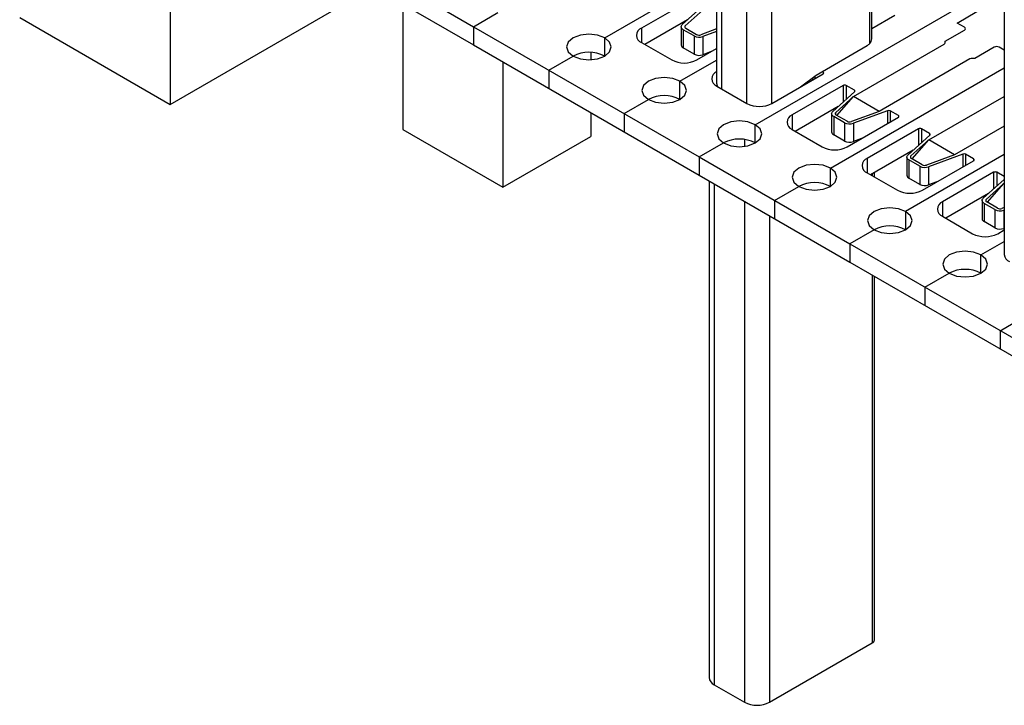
# Model space of a CAD drawing. Header units: inches. Extents: x 1880 to 2363, y -453 to -54.
# Tile 649 of 656: x 1925.501 to 1926.889, y -76.405 to -75.438. Entities that reach past the tile are written whole.
import ezdxf

# ---------------------------------------------------------------- set-up
doc = ezdxf.new("R2010")
doc.units = ezdxf.units.IN
doc.header["$LTSCALE"] = 0.5
doc.header["$MEASUREMENT"] = 0
for name, color, linetype in [('APP-M-S', 30, 'Continuous'), ('PUN-M-S2', 1, 'Continuous'), ('PUN-M-S3', 8, 'Continuous')]:
    doc.layers.add(name, color=color, linetype=linetype)

msp = doc.modelspace()

# ---------------------------------------------------------------- linework, layer by layer
at = {"layer": 'APP-M-S', "linetype": 'Continuous', "lineweight": 25}
for p, q in [((1925.71618, -75.20313), (1926.14044, -75.44806)), ((1925.71618, -75.22885), (1926.14044, -75.47377)), ((1926.32535, -75.46377), (1926.48314, -75.37268)), ((1926.53748, -75.58623), (1926.88858, -75.38355)), ((1926.44945, -75.40846), (1926.37732, -75.4501)), ((1926.43474, -75.44511), (1926.46559, -75.41725)), ((1926.14044, -75.44806), (1926.17473, -75.42826)), ((1926.46393, -75.42411), (1926.43895, -75.44666)), ((1926.73417, -75.43235), (1926.70198, -75.45093)), ((1926.82221, -75.44291), (1926.85005, -75.42684)), ((1926.14044, -75.44806), (1926.45864, -75.63175)), ((1926.14044, -75.44806), (1926.14044, -75.47377)), ((1926.44223, -75.43834), (1926.38192, -75.47316)), ((1926.43316, -75.44822), (1926.43316, -75.47394)), ((1926.43318, -75.44787), (1926.43343, -75.4469)), ((1926.43322, -75.44884), (1926.43318, -75.44787)), ((1926.43354, -75.4498), (1926.43322, -75.44884)), ((1926.43343, -75.4469), (1926.43395, -75.44597)), ((1926.43395, -75.44597), (1926.43474, -75.44511)), ((1926.8326, -75.44891), (1926.82221, -75.44291)), ((1926.29102, -75.45983), (1926.2808, -75.46377)), ((1926.30307, -75.45845), (1926.29102, -75.45983)), ((1926.31513, -75.45983), (1926.30307, -75.45845)), ((1926.32535, -75.46377), (1926.31513, -75.45983)), ((1926.37732, -75.4501), (1926.37732, -75.47051)), ((1926.43414, -75.45071), (1926.43354, -75.4498)), ((1926.435, -75.45155), (1926.43414, -75.45071)), ((1926.43609, -75.4523), (1926.435, -75.45155)), ((1926.45129, -75.46107), (1926.43609, -75.4523)), ((1926.43609, -75.4523), (1926.43609, -75.47802)), ((1926.43963, -75.45026), (1926.45482, -75.45903)), ((1926.45129, -75.46107), (1926.45129, -75.48679)), ((1926.48314, -75.45127), (1926.46105, -75.45942)), ((1926.48314, -75.4547), (1926.46374, -75.46185)), ((1926.46374, -75.46185), (1926.46374, -75.48757)), ((1926.80551, -75.46863), (1926.8326, -75.45299)), ((1926.14044, -75.47377), (1926.45864, -75.65747)), ((1926.27397, -75.46967), (1926.27157, -75.47663)), ((1926.27157, -75.47663), (1926.27397, -75.48359)), ((1926.2808, -75.46377), (1926.27397, -75.46967)), ((1926.32535, -75.48949), (1926.32535, -75.46377)), ((1926.33218, -75.46967), (1926.32535, -75.46377)), ((1926.33457, -75.47663), (1926.33218, -75.46967)), ((1926.33218, -75.48359), (1926.33457, -75.47663)), ((1926.37732, -75.47051), (1926.41975, -75.495)), ((1926.67606, -75.54657), (1926.80405, -75.47269)), ((1926.80551, -75.47065), (1926.80551, -75.46863)), ((1926.87436, -75.4771), (1926.84727, -75.49273)), ((1926.88858, -75.48123), (1926.88143, -75.4771)), ((1926.24651, -75.50929), (1926.2808, -75.48949)), ((1926.27397, -75.48359), (1926.2808, -75.48949)), ((1926.2808, -75.48949), (1926.29102, -75.49343)), ((1926.31513, -75.49343), (1926.32535, -75.48949)), ((1926.32535, -75.48949), (1926.33218, -75.48359)), ((1926.45129, -75.48679), (1926.43609, -75.47802)), ((1926.4551, -75.495), (1926.48314, -75.47882)), ((1926.47546, -75.48325), (1926.46374, -75.48757)), ((1926.29102, -75.49343), (1926.30307, -75.49481)), ((1926.30307, -75.49481), (1926.31513, -75.49343)), ((1926.43141, -75.525), (1926.48314, -75.49514)), ((1926.84024, -75.49358), (1926.71225, -75.56746)), ((1926.84727, -75.49273), (1926.84377, -75.49273)), ((1926.24651, -75.50929), (1926.24651, -75.535)), ((1926.56117, -75.55623), (1926.63329, -75.51459)), ((1926.6218, -75.51745), (1926.6218, -75.52123)), ((1926.63329, -75.51214), (1926.63188, -75.51133)), ((1926.63329, -75.51214), (1926.63329, -75.51459)), ((1926.64355, -75.64746), (1926.88858, -75.50601)), ((1926.38004, -75.5309), (1926.37764, -75.53786)), ((1926.38687, -75.525), (1926.38004, -75.5309)), ((1926.39709, -75.52106), (1926.38687, -75.525)), ((1926.40914, -75.51968), (1926.39709, -75.52106)), ((1926.4212, -75.52106), (1926.40914, -75.51968)), ((1926.43141, -75.525), (1926.4212, -75.52106)), ((1926.43141, -75.55072), (1926.43141, -75.525)), ((1926.43824, -75.5309), (1926.43141, -75.525)), ((1926.44064, -75.53786), (1926.43824, -75.5309)), ((1926.48339, -75.52975), (1926.48339, -75.5298)), ((1926.48339, -75.53174), (1926.52581, -75.55623)), ((1926.66158, -75.53092), (1926.58945, -75.57256)), ((1926.61806, -75.5203), (1926.61806, -75.52339)), ((1926.66158, -75.53092), (1926.66158, -75.55429)), ((1926.67731, -75.53756), (1926.66582, -75.53092)), ((1926.66582, -75.53092), (1926.66582, -75.55046)), ((1926.37764, -75.53786), (1926.38004, -75.54482)), ((1926.38004, -75.54482), (1926.38687, -75.55072)), ((1926.43141, -75.55072), (1926.43824, -75.54482)), ((1926.43824, -75.54482), (1926.44064, -75.53786)), ((1926.64687, -75.56757), (1926.67772, -75.53971)), ((1926.67731, -75.53756), (1926.67731, -75.54008)), ((1926.78213, -75.6078), (1926.88858, -75.54635)), ((1926.35257, -75.57052), (1926.38687, -75.55072)), ((1926.38687, -75.55072), (1926.39709, -75.55466)), ((1926.39709, -75.55466), (1926.40914, -75.55605)), ((1926.40914, -75.55605), (1926.4212, -75.55466)), ((1926.4212, -75.55466), (1926.43141, -75.55072)), ((1926.65108, -75.56912), (1926.67606, -75.54657)), ((1926.65266, -75.57324), (1926.67606, -75.54657)), ((1926.71225, -75.56746), (1926.67606, -75.54657)), ((1926.35257, -75.57052), (1926.35257, -75.59623)), ((1926.58945, -75.57256), (1926.58945, -75.59297)), ((1926.65436, -75.56081), (1926.59405, -75.59562)), ((1926.64529, -75.57068), (1926.64529, -75.5964)), ((1926.64531, -75.57033), (1926.64556, -75.56936)), ((1926.64535, -75.5713), (1926.64531, -75.57033)), ((1926.64568, -75.57226), (1926.64535, -75.5713)), ((1926.64556, -75.56936), (1926.64608, -75.56843)), ((1926.64628, -75.57317), (1926.64568, -75.57226)), ((1926.64608, -75.56843), (1926.64687, -75.56757)), ((1926.64713, -75.57402), (1926.64628, -75.57317)), ((1926.64822, -75.57476), (1926.64713, -75.57402)), ((1926.65108, -75.57223), (1926.65108, -75.56912)), ((1926.66695, -75.58149), (1926.65176, -75.57272)), ((1926.71225, -75.56746), (1926.67318, -75.58188)), ((1926.72413, -75.5665), (1926.67588, -75.58431)), ((1926.72413, -75.5665), (1926.72413, -75.58462)), ((1926.73936, -75.57337), (1926.72787, -75.56674)), ((1926.72787, -75.56674), (1926.72787, -75.58246)), ((1926.73936, -75.57337), (1926.73936, -75.57582)), ((1926.49293, -75.58623), (1926.4861, -75.59213)), ((1926.50315, -75.58229), (1926.49293, -75.58623)), ((1926.51521, -75.58091), (1926.50315, -75.58229)), ((1926.52726, -75.58229), (1926.51521, -75.58091)), ((1926.53748, -75.58623), (1926.52726, -75.58229)), ((1926.53748, -75.61195), (1926.53748, -75.58623)), ((1926.54431, -75.59213), (1926.53748, -75.58623)), ((1926.66342, -75.58353), (1926.64822, -75.57476)), ((1926.64822, -75.57476), (1926.64822, -75.60048)), ((1926.66342, -75.58353), (1926.66342, -75.60925)), ((1926.66723, -75.61746), (1926.73936, -75.57582)), ((1926.67588, -75.58431), (1926.67588, -75.61003)), ((1926.88858, -75.58813), (1926.81832, -75.62869)), ((1926.4861, -75.59213), (1926.48371, -75.59909)), ((1926.48371, -75.59909), (1926.4861, -75.60605)), ((1926.54671, -75.59909), (1926.54431, -75.59213)), ((1926.54431, -75.60605), (1926.54671, -75.59909)), ((1926.58945, -75.59297), (1926.63188, -75.61746)), ((1926.66342, -75.60925), (1926.64822, -75.60048)), ((1926.76764, -75.59215), (1926.69552, -75.63379)), ((1926.75294, -75.6288), (1926.78379, -75.60094)), ((1926.76764, -75.59215), (1926.76764, -75.61552)), ((1926.78338, -75.59879), (1926.77189, -75.59215)), ((1926.77189, -75.59215), (1926.77189, -75.61169)), ((1926.78338, -75.59879), (1926.78338, -75.60131)), ((1926.45864, -75.63175), (1926.49293, -75.61195)), ((1926.4861, -75.60605), (1926.49293, -75.61195)), ((1926.49293, -75.61195), (1926.50315, -75.61589)), ((1926.50315, -75.61589), (1926.51521, -75.61728)), ((1926.51521, -75.61728), (1926.52726, -75.61589)), ((1926.52726, -75.61589), (1926.53748, -75.61195)), ((1926.53748, -75.61195), (1926.54431, -75.60605)), ((1926.68759, -75.60571), (1926.67588, -75.61003)), ((1926.75715, -75.63035), (1926.78213, -75.6078)), ((1926.75873, -75.63447), (1926.78213, -75.6078)), ((1926.81832, -75.62869), (1926.78213, -75.6078)), ((1926.76043, -75.62204), (1926.70012, -75.65685)), ((1926.88858, -75.62847), (1926.74961, -75.70869)), ((1926.75162, -75.63059), (1926.75215, -75.62966)), ((1926.75215, -75.62966), (1926.75294, -75.6288)), ((1926.81832, -75.62869), (1926.77925, -75.64311)), ((1926.83019, -75.62774), (1926.78194, -75.64555)), ((1926.83019, -75.62774), (1926.83019, -75.64585)), ((1926.84543, -75.6346), (1926.83393, -75.62797)), ((1926.83393, -75.62797), (1926.83393, -75.64369)), ((1926.45864, -75.63175), (1926.67077, -75.75421)), ((1926.45864, -75.63175), (1926.45864, -75.65747)), ((1926.60922, -75.64352), (1926.599, -75.64746)), ((1926.62127, -75.64214), (1926.60922, -75.64352)), ((1926.63333, -75.64352), (1926.62127, -75.64214)), ((1926.64355, -75.64746), (1926.63333, -75.64352)), ((1926.69552, -75.63379), (1926.69552, -75.6542)), ((1926.75136, -75.63191), (1926.75136, -75.65763)), ((1926.75138, -75.63156), (1926.75162, -75.63059)), ((1926.75142, -75.63253), (1926.75138, -75.63156)), ((1926.75174, -75.63349), (1926.75142, -75.63253)), ((1926.75234, -75.6344), (1926.75174, -75.63349)), ((1926.7532, -75.63525), (1926.75234, -75.6344)), ((1926.75429, -75.63599), (1926.7532, -75.63525)), ((1926.76948, -75.64476), (1926.75429, -75.63599)), ((1926.75429, -75.63599), (1926.75429, -75.66171)), ((1926.75715, -75.63346), (1926.75715, -75.63035)), ((1926.77302, -75.64272), (1926.75782, -75.63395)), ((1926.7733, -75.67869), (1926.84543, -75.63705)), ((1926.84543, -75.6346), (1926.84543, -75.63705)), ((1926.45864, -75.65747), (1926.67077, -75.77993)), ((1926.59217, -75.65336), (1926.58977, -75.66032)), ((1926.599, -75.64746), (1926.59217, -75.65336)), ((1926.64355, -75.67318), (1926.64355, -75.64746)), ((1926.65037, -75.65336), (1926.64355, -75.64746)), ((1926.65277, -75.66032), (1926.65037, -75.65336)), ((1926.69552, -75.6542), (1926.73795, -75.67869)), ((1926.76948, -75.64476), (1926.76948, -75.67048)), ((1926.78194, -75.64555), (1926.78194, -75.67126)), ((1926.87371, -75.65338), (1926.80158, -75.69502)), ((1926.87371, -75.65338), (1926.87371, -75.67675)), ((1926.88858, -75.65952), (1926.87795, -75.65338)), ((1926.87795, -75.65338), (1926.87795, -75.67292)), ((1926.58977, -75.66032), (1926.59217, -75.66728)), ((1926.59217, -75.66728), (1926.599, -75.67318)), ((1926.64355, -75.67318), (1926.65037, -75.66728)), ((1926.65037, -75.66728), (1926.65277, -75.66032)), ((1926.76948, -75.67048), (1926.75429, -75.66171)), ((1926.79366, -75.66694), (1926.78194, -75.67126)), ((1926.859, -75.69003), (1926.88858, -75.66332)), ((1926.86321, -75.69159), (1926.88819, -75.66903)), ((1926.86479, -75.6957), (1926.88819, -75.66903)), ((1926.88819, -75.66903), (1926.88858, -75.66881)), ((1926.88858, -75.66926), (1926.88819, -75.66903)), ((1926.5647, -75.69298), (1926.599, -75.67318)), ((1926.599, -75.67318), (1926.60922, -75.67712)), ((1926.60922, -75.67712), (1926.62127, -75.67851)), ((1926.62127, -75.67851), (1926.63333, -75.67712)), ((1926.63333, -75.67712), (1926.64355, -75.67318)), ((1926.86649, -75.68327), (1926.80618, -75.71808)), ((1926.5647, -75.69298), (1926.5647, -75.7187)), ((1926.80158, -75.69502), (1926.80158, -75.71543)), ((1926.85743, -75.69314), (1926.85743, -75.71886)), ((1926.85744, -75.69279), (1926.85769, -75.69182)), ((1926.85748, -75.69376), (1926.85744, -75.69279)), ((1926.85781, -75.69472), (1926.85748, -75.69376)), ((1926.85769, -75.69182), (1926.85821, -75.69089)), ((1926.85841, -75.69563), (1926.85781, -75.69472)), ((1926.85821, -75.69089), (1926.859, -75.69003)), ((1926.85927, -75.69648), (1926.85841, -75.69563)), ((1926.86036, -75.69722), (1926.85927, -75.69648)), ((1926.87555, -75.70599), (1926.86036, -75.69722)), ((1926.86036, -75.69722), (1926.86036, -75.72294)), ((1926.86321, -75.6947), (1926.86321, -75.69159)), ((1926.87909, -75.70395), (1926.86389, -75.69518)), ((1926.70506, -75.70869), (1926.69824, -75.71459)), ((1926.71528, -75.70475), (1926.70506, -75.70869)), ((1926.72734, -75.70337), (1926.71528, -75.70475)), ((1926.73939, -75.70475), (1926.72734, -75.70337)), ((1926.74961, -75.70869), (1926.73939, -75.70475)), ((1926.74961, -75.70869), (1926.74961, -75.73441)), ((1926.75644, -75.71459), (1926.74961, -75.70869)), ((1926.87555, -75.70599), (1926.87555, -75.73171)), ((1926.88858, -75.70314), (1926.88531, -75.70434)), ((1926.88858, -75.70656), (1926.88801, -75.70678)), ((1926.88801, -75.70678), (1926.88801, -75.73249)), ((1926.69824, -75.71459), (1926.69584, -75.72155)), ((1926.69584, -75.72155), (1926.69824, -75.72851)), ((1926.75884, -75.72155), (1926.75644, -75.71459)), ((1926.75644, -75.72851), (1926.75884, -75.72155)), ((1926.80158, -75.71543), (1926.84401, -75.73992)), ((1926.87555, -75.73171), (1926.86036, -75.72294)), ((1926.70506, -75.73441), (1926.67077, -75.75421)), ((1926.69824, -75.72851), (1926.70506, -75.73441)), ((1926.70506, -75.73441), (1926.71528, -75.73835)), ((1926.71528, -75.73835), (1926.72734, -75.73974)), ((1926.72734, -75.73974), (1926.73939, -75.73835)), ((1926.73939, -75.73835), (1926.74961, -75.73441)), ((1926.74961, -75.73441), (1926.75644, -75.72851)), ((1926.87937, -75.73992), (1926.88858, -75.7346)), ((1926.88858, -75.73228), (1926.88801, -75.73249)), ((1926.67077, -75.75421), (1926.67077, -75.77993)), ((1926.67077, -75.75421), (1926.98897, -75.9379)), ((1926.85568, -75.76992), (1926.88858, -75.75093)), ((1926.82135, -75.76598), (1926.81113, -75.76992)), ((1926.8334, -75.7646), (1926.82135, -75.76598)), ((1926.84546, -75.76598), (1926.8334, -75.7646)), ((1926.85568, -75.76992), (1926.84546, -75.76598)), ((1926.67077, -75.77993), (1926.98897, -75.96362)), ((1926.8043, -75.77582), (1926.8019, -75.78278)), ((1926.81113, -75.76992), (1926.8043, -75.77582)), ((1926.85568, -75.79564), (1926.85568, -75.76992)), ((1926.86251, -75.77582), (1926.85568, -75.76992)), ((1926.8649, -75.78278), (1926.86251, -75.77582)), ((1926.77684, -75.81544), (1926.81113, -75.79564)), ((1926.8019, -75.78278), (1926.8043, -75.78974)), ((1926.8043, -75.78974), (1926.81113, -75.79564)), ((1926.81113, -75.79564), (1926.82135, -75.79958)), ((1926.84546, -75.79958), (1926.85568, -75.79564)), ((1926.85568, -75.79564), (1926.86251, -75.78974)), ((1926.86251, -75.78974), (1926.8649, -75.78278)), ((1926.82135, -75.79958), (1926.8334, -75.80097)), ((1926.8334, -75.80097), (1926.84546, -75.79958)), ((1926.77684, -75.81544), (1926.77684, -75.84116)), ((1926.8829, -75.87667), (1926.9172, -75.85687)), ((1926.8829, -75.87667), (1926.8829, -75.90239))]:
    msp.add_line(p, q, dxfattribs=at)
for centre, radius, start, end in [((1926.44031, -75.44827), 0.00211, 130.36181, 250.96547), ((1926.83182, -75.45095), 0.00218, 290.78342, 69.21658), ((1926.38119, -75.4603), 0.01092, 110.78342, 249.21658), ((1926.45841, -75.44712), 0.01567, 242.93355, 289.88509), ((1926.45839, -75.45206), 0.00783, 242.93355, 289.88509), ((1926.43806, -75.47351), 0.00492, 184.96365, 246.35649), ((1926.80301, -75.4704), 0.00251, 294.37466, 354.3052), ((1926.87789, -75.48392), 0.00769, 62.60967, 117.39033), ((1926.30307, -75.53248), 0.04842, 62.60967, 117.39033), ((1926.45841, -75.47284), 0.01567, 242.93355, 289.88509), ((1926.43742, -75.46088), 0.03843, 242.60967, 297.39033), ((1926.84363, -75.49995), 0.00721, 88.8559, 118.04024), ((1926.48726, -75.52153), 0.01092, 110.78342, 249.21658), ((1926.63283, -75.51337), 0.00131, 290.78342, 69.21658), ((1926.6637, -75.53502), 0.00461, 62.60967, 117.39033), ((1926.40914, -75.59371), 0.04842, 62.60975, 117.38901), ((1926.6769, -75.53875), 0.00126, 310.36181, 70.96547), ((1926.54349, -75.52211), 0.03843, 242.60967, 297.39033), ((1926.59333, -75.58276), 0.01092, 110.78342, 249.21658), ((1926.65245, -75.57073), 0.00211, 130.36181, 250.96547), ((1926.72573, -75.57092), 0.0047, 62.93355, 109.88509), ((1926.73889, -75.5746), 0.00131, 290.78342, 69.21658), ((1926.67055, -75.56958), 0.01567, 242.93355, 289.88509), ((1926.67052, -75.57452), 0.00783, 242.93355, 289.88509), ((1926.6502, -75.59597), 0.00492, 184.96365, 246.35649), ((1926.76976, -75.59625), 0.00461, 62.60967, 117.39033), ((1926.78297, -75.59998), 0.00126, 310.36181, 70.96547), ((1926.51521, -75.65494), 0.04842, 62.60975, 117.38901), ((1926.67055, -75.5953), 0.01567, 242.93355, 289.88509), ((1926.64956, -75.58334), 0.03843, 242.60967, 297.39033), ((1926.83179, -75.63216), 0.0047, 62.93355, 109.88509), ((1926.69939, -75.64399), 0.01092, 110.78342, 249.21658), ((1926.75851, -75.63196), 0.00211, 130.36181, 250.96547), ((1926.77658, -75.63575), 0.00783, 242.93355, 289.88509), ((1926.84496, -75.63583), 0.00131, 290.78342, 69.21658), ((1926.77661, -75.63081), 0.01567, 242.93355, 289.88509), ((1926.87583, -75.65748), 0.00461, 62.60967, 117.39033), ((1926.62127, -75.71617), 0.04842, 62.60967, 117.39033), ((1926.75626, -75.6572), 0.00492, 184.96365, 246.35649), ((1926.77661, -75.65653), 0.01567, 242.93355, 289.88509), ((1926.75562, -75.64457), 0.03843, 242.60967, 297.39033), ((1926.80546, -75.70522), 0.01092, 110.78342, 249.21658), ((1926.86458, -75.69319), 0.00211, 130.36181, 250.96547), ((1926.88268, -75.69204), 0.01567, 242.93355, 289.88509), ((1926.88265, -75.69698), 0.00783, 242.93355, 289.88509), ((1926.86233, -75.71843), 0.00492, 184.96365, 246.35649), ((1926.72734, -75.7774), 0.04842, 62.60975, 117.38901), ((1926.86169, -75.7058), 0.03843, 242.60967, 297.39033), ((1926.88268, -75.71776), 0.01567, 242.93355, 289.88509), ((1926.90109, -75.76791), 0.01257, 185.6948, 245.62534), ((1926.8334, -75.83863), 0.04842, 62.60975, 117.38901)]:
    msp.add_arc(centre, radius, start, end, dxfattribs=at)
at = {"layer": 'PUN-M-S2', "linetype": 'Continuous', "lineweight": 25}
msp.add_line((1926.88858, -74.13525), (1926.88858, -75.76915), dxfattribs=at)
at = {"layer": 'PUN-M-S3', "linetype": 'Continuous', "lineweight": 25}
for p, q in [((1926.69905, -75.47185), (1926.69905, -73.83865)), ((1926.70198, -75.46341), (1926.70198, -73.83456)), ((1926.48314, -73.88763), (1926.48314, -75.52787)), ((1926.49046, -75.53582), (1926.49046, -73.89784)), ((1926.52581, -75.55623), (1926.52581, -73.91825)), ((1926.56117, -75.55623), (1926.56117, -73.91825)), ((1925.71264, -75.22681), (1925.71264, -75.55759)), ((1925.71264, -75.55759), (1925.97427, -75.40655)), ((1926.0405, -75.41608), (1926.0405, -75.59283)), ((1925.50051, -75.43513), (1925.71264, -75.55759)), ((1926.62344, -75.5162), (1926.69552, -75.47459)), ((1926.30566, -75.48422), (1926.30566, -75.49475)), ((1926.18192, -75.49772), (1926.18192, -75.67447)), ((1926.60135, -75.53303), (1926.62344, -75.5162)), ((1926.48339, -75.5298), (1926.4834, -75.52979)), ((1926.30566, -75.56916), (1926.30566, -75.60304)), ((1926.0405, -75.59283), (1926.18192, -75.67447)), ((1926.18192, -75.67447), (1926.30566, -75.60304)), ((1926.52228, -75.60709), (1926.52228, -75.61681)), ((1926.70259, -75.65542), (1926.70259, -75.65828)), ((1926.70552, -75.65997), (1926.70552, -75.65373)), ((1926.47253, -75.66548), (1926.47253, -76.36583)), ((1926.47985, -75.66971), (1926.47985, -76.37604)), ((1926.52228, -75.6942), (1926.52228, -76.40053)), ((1926.55763, -75.71461), (1926.55763, -76.40053)), ((1926.70552, -75.73467), (1926.70552, -75.73415)), ((1926.70259, -75.7983), (1926.70259, -76.31685)), ((1926.70552, -76.31277), (1926.70552, -75.79999)), ((1926.55763, -76.40053), (1926.70259, -76.31685)), ((1926.47985, -76.37604), (1926.52228, -76.40053))]:
    msp.add_line(p, q, dxfattribs=at)
for centre, radius, start, end in [((1926.68651, -75.45932), 0.01773, 300.5441, 315.03689), ((1926.70051, -76.31227), 0.00503, 294.37466, 354.3052), ((1926.48504, -76.36458), 0.01257, 185.6948, 245.62534), ((1926.53996, -76.36641), 0.03843, 242.60967, 297.39033)]:
    msp.add_arc(centre, radius, start, end, dxfattribs=at)
msp.add_ellipse((1926.50814, -75.52913), major_axis=(0.02498, -0.00174), ratio=0.524922, start_param=3.1782268, end_param=3.5287225, dxfattribs=at)
msp.add_open_spline([(1926.69905, -75.47185), (1926.69973, -75.47097), (1926.70124, -75.46901), (1926.70206, -75.46593), (1926.70186, -75.46396), (1926.7018, -75.46342)], degree=3, knots=[0, 0, 0, 0, 0.3719511, 0.8276707, 1, 1, 1, 1], dxfattribs=at)

doc.saveas('drawing.dxf')
